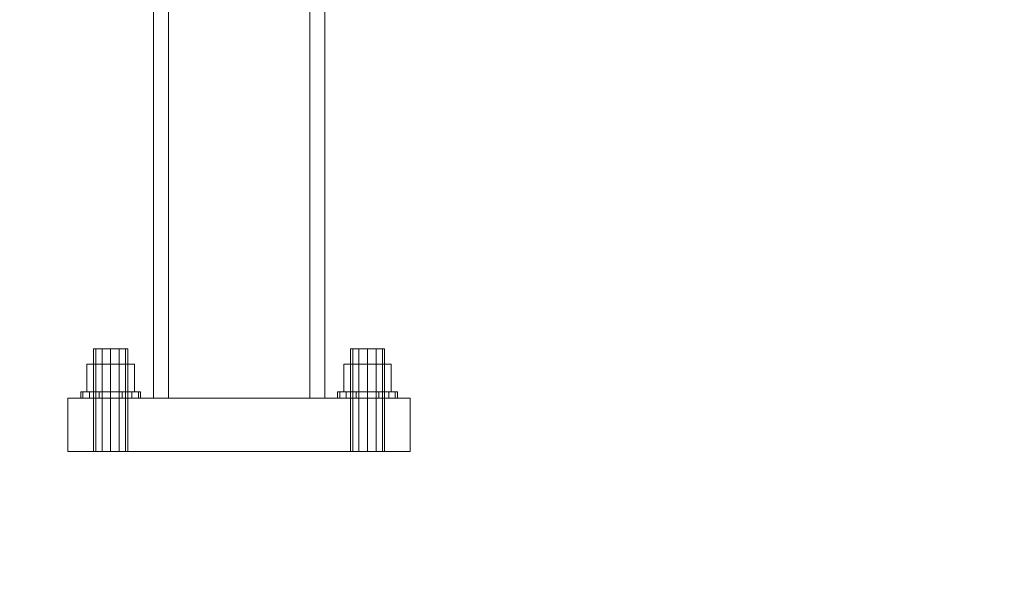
# Model space of a CAD drawing. Header units: millimetres. Extents: x -2233 to 61924, y -68080 to 6847.
# Tile 971 of 1022: x 60504 to 60964, y -55 to 202. Entities that reach past the tile are written whole.
import ezdxf

# ---------------------------------------------------------------- set-up
doc = ezdxf.new("R2010")
doc.units = ezdxf.units.MM
for name, color, linetype, lineweight in [('COTAS_P', 1, 'Continuous', 0), ('lateral_C04', 7, 'Continuous', 0), ('lateral_C08', 7, 'Continuous', 0)]:
    doc.layers.add(name, color=color, linetype=linetype, lineweight=lineweight)
doc.dimstyles.new('R19_100', dxfattribs={"dimtxt": 250, "dimasz": 150, "dimexe": 150, "dimexo": 80, "dimgap": 100, "dimtad": 1, "dimtih": 1, "dimtoh": 1, "dimdsep": 46, "dimcen": 0.09, "dimadec": 0, "dimazin": 0, "dimtfac": 1, "dimtdec": 4, "dimtofl": 0, "dimtmove": 0, "dimatfit": 3, "dimfxl": 1, "dimtolj": 1, "dimtzin": 0, "dimarcsym": 0})

# ---------------------------------------------------------------- blocks, each defined once
blk = doc.blocks.new('DIM_R27_33')
at = {"layer": 'COTAS_P'}
for p, q in [((857.9, 0), (857.9, -2500)), ((61924.13, 0), (61924.13, -2500)), ((857.9, -2500), (1007.9, -2455)), ((61924.13, -2500), (61774.13, -2455)), ((857.9, -2500), (61924.13, -2500)), ((857.9, -2500), (1007.9, -2545)), ((61924.13, -2500), (61774.13, -2545))]:
    blk.add_line(p, q, dxfattribs=at)
blk.add_text('61066.24 P', height=250, dxfattribs=at).set_placement((31391.02, -2400))

msp = doc.modelspace()

# ---------------------------------------------------------------- linework, layer by layer
at = {"layer": 'lateral_C04'}
for p, q in [((60566.134, 25), (60566.134, 271)), ((60573.134, 25), (60573.134, 271)), ((60639.134, 25), (60639.134, 271)), ((60646.134, 25), (60646.134, 271)), ((60539.206, 48), (60538.134, 48)), ((60538.134, 0), (60538.134, 48)), ((60542.134, 48), (60539.206, 48)), ((60539.206, 0), (60539.206, 48)), ((60546.134, 48), (60542.134, 48)), ((60542.134, 0), (60542.134, 48)), ((60546.134, 48), (60550.134, 48)), ((60546.134, 48), (60546.134, 0)), ((60550.134, 48), (60553.062, 48)), ((60550.134, 0), (60550.134, 48)), ((60553.062, 48), (60554.134, 48)), ((60553.062, 0), (60553.062, 48)), ((60554.134, 0), (60554.134, 48)), ((60659.206, 48), (60658.134, 48)), ((60658.134, 0), (60658.134, 48)), ((60662.134, 48), (60659.206, 48)), ((60659.206, 0), (60659.206, 48)), ((60666.134, 48), (60662.134, 48)), ((60662.134, 0), (60662.134, 48)), ((60666.134, 48), (60670.134, 48)), ((60666.134, 48), (60666.134, 0)), ((60670.134, 48), (60673.062, 48)), ((60670.134, 0), (60670.134, 48)), ((60673.062, 48), (60674.134, 48)), ((60673.062, 0), (60673.062, 48)), ((60674.134, 0), (60674.134, 48)), ((60546.134, 40.8), (60535.049, 40.8)), ((60535.049, 28), (60535.049, 40.8)), ((60546.134, 40.8), (60557.219, 40.8)), ((60546.134, 40.8), (60546.134, 28)), ((60557.219, 28), (60557.219, 40.8)), ((60666.134, 40.8), (60655.049, 40.8)), ((60655.049, 28), (60655.049, 40.8)), ((60666.134, 40.8), (60677.219, 40.8)), ((60666.134, 40.8), (60666.134, 28)), ((60677.219, 28), (60677.219, 40.8)), ((60533.2, 28), (60532.134, 28)), ((60532.134, 25), (60532.134, 28)), ((60536.234, 28), (60533.2, 28)), ((60533.2, 25), (60533.2, 28)), ((60546.134, 28), (60535.049, 28)), ((60540.776, 28), (60536.234, 28)), ((60536.234, 25), (60536.234, 28)), ((60546.134, 28), (60540.776, 28)), ((60540.776, 25), (60540.776, 28)), ((60546.134, 28), (60551.491, 28)), ((60546.134, 28), (60546.134, 25)), ((60557.219, 28), (60546.134, 28)), ((60551.491, 28), (60556.033, 28)), ((60551.491, 25), (60551.491, 28)), ((60556.033, 28), (60559.068, 28)), ((60556.033, 25), (60556.033, 28)), ((60559.068, 28), (60560.134, 28)), ((60559.068, 25), (60559.068, 28)), ((60560.134, 25), (60560.134, 28)), ((60653.2, 28), (60652.134, 28)), ((60652.134, 25), (60652.134, 28)), ((60656.234, 28), (60653.2, 28)), ((60653.2, 25), (60653.2, 28)), ((60666.134, 28), (60655.049, 28)), ((60660.776, 28), (60656.234, 28)), ((60656.234, 25), (60656.234, 28)), ((60666.134, 28), (60660.776, 28)), ((60660.776, 25), (60660.776, 28)), ((60666.134, 28), (60671.491, 28)), ((60666.134, 28), (60666.134, 25)), ((60677.219, 28), (60666.134, 28)), ((60671.491, 28), (60676.033, 28)), ((60671.491, 25), (60671.491, 28)), ((60676.033, 28), (60679.068, 28)), ((60676.033, 25), (60676.033, 28)), ((60679.068, 28), (60680.134, 28)), ((60679.068, 25), (60679.068, 28)), ((60680.134, 25), (60680.134, 28)), ((60686.134, 25), (60526.134, 25)), ((60526.134, 0), (60526.134, 25)), ((60533.2, 25), (60532.134, 25)), ((60536.234, 25), (60533.2, 25)), ((60540.776, 25), (60536.234, 25)), ((60546.134, 25), (60540.776, 25)), ((60551.491, 25), (60546.134, 25)), ((60551.491, 25), (60556.033, 25)), ((60556.033, 25), (60559.068, 25)), ((60559.068, 25), (60560.134, 25)), ((60573.134, 25), (60566.134, 25)), ((60639.134, 25), (60573.134, 25)), ((60646.134, 25), (60639.134, 25)), ((60653.2, 25), (60652.134, 25)), ((60656.234, 25), (60653.2, 25)), ((60660.776, 25), (60656.234, 25)), ((60666.134, 25), (60660.776, 25)), ((60671.491, 25), (60666.134, 25)), ((60671.491, 25), (60676.033, 25)), ((60676.033, 25), (60679.068, 25)), ((60679.068, 25), (60680.134, 25)), ((60686.134, 0), (60686.134, 25)), ((60686.134, 0), (60526.134, 0)), ((60539.206, 0), (60538.134, 0)), ((60542.134, 0), (60539.206, 0)), ((60546.134, 0), (60542.134, 0)), ((60550.134, 0), (60546.134, 0)), ((60550.134, 0), (60553.062, 0)), ((60553.062, 0), (60554.134, 0)), ((60659.206, 0), (60658.134, 0)), ((60662.134, 0), (60659.206, 0)), ((60666.134, 0), (60662.134, 0)), ((60670.134, 0), (60666.134, 0)), ((60670.134, 0), (60673.062, 0)), ((60673.062, 0), (60674.134, 0))]:
    msp.add_line(p, q, dxfattribs=at)
at = {"layer": 'lateral_C08'}
for p, q in [((60566.134, 25), (60566.134, 1052.038)), ((60573.134, 25), (60573.134, 1052.038)), ((60639.134, 25), (60639.134, 1052.038)), ((60646.134, 25), (60646.134, 1052.038)), ((60566.134, 25), (60566.134, 638.582)), ((60573.134, 25), (60573.134, 638.582)), ((60639.134, 25), (60639.134, 638.582)), ((60646.134, 25), (60646.134, 638.582)), ((60566.134, 25), (60566.134, 252.69)), ((60573.134, 25), (60573.134, 252.69)), ((60639.134, 25), (60639.134, 252.69)), ((60646.134, 25), (60646.134, 252.69)), ((60539.206, 48), (60538.134, 48)), ((60538.134, 0), (60538.134, 48)), ((60542.134, 48), (60539.206, 48)), ((60539.206, 0), (60539.206, 48)), ((60546.134, 48), (60542.134, 48)), ((60542.134, 0), (60542.134, 48)), ((60546.134, 48), (60550.134, 48)), ((60546.134, 48), (60546.134, 0)), ((60550.134, 48), (60553.062, 48)), ((60550.134, 0), (60550.134, 48)), ((60553.062, 48), (60554.134, 48)), ((60553.062, 0), (60553.062, 48)), ((60554.134, 0), (60554.134, 48)), ((60659.206, 48), (60658.134, 48)), ((60658.134, 0), (60658.134, 48)), ((60662.134, 48), (60659.206, 48)), ((60659.206, 0), (60659.206, 48)), ((60666.134, 48), (60662.134, 48)), ((60662.134, 0), (60662.134, 48)), ((60666.134, 48), (60670.134, 48)), ((60666.134, 48), (60666.134, 0)), ((60670.134, 48), (60673.062, 48)), ((60670.134, 0), (60670.134, 48)), ((60673.062, 48), (60674.134, 48)), ((60673.062, 0), (60673.062, 48)), ((60674.134, 0), (60674.134, 48)), ((60546.134, 40.8), (60535.049, 40.8)), ((60535.049, 28), (60535.049, 40.8)), ((60546.134, 40.8), (60557.219, 40.8)), ((60546.134, 40.8), (60546.134, 28)), ((60557.219, 28), (60557.219, 40.8)), ((60666.134, 40.8), (60655.049, 40.8)), ((60655.049, 28), (60655.049, 40.8)), ((60666.134, 40.8), (60677.219, 40.8)), ((60666.134, 40.8), (60666.134, 28)), ((60677.219, 28), (60677.219, 40.8)), ((60533.2, 28), (60532.134, 28)), ((60532.134, 25), (60532.134, 28)), ((60536.234, 28), (60533.2, 28)), ((60533.2, 25), (60533.2, 28)), ((60546.134, 28), (60535.049, 28)), ((60540.776, 28), (60536.234, 28)), ((60536.234, 25), (60536.234, 28)), ((60546.134, 28), (60540.776, 28)), ((60540.776, 25), (60540.776, 28)), ((60546.134, 28), (60551.491, 28)), ((60546.134, 28), (60546.134, 25)), ((60557.219, 28), (60546.134, 28)), ((60551.491, 28), (60556.033, 28)), ((60551.491, 25), (60551.491, 28)), ((60556.033, 28), (60559.068, 28)), ((60556.033, 25), (60556.033, 28)), ((60559.068, 28), (60560.134, 28)), ((60559.068, 25), (60559.068, 28)), ((60560.134, 25), (60560.134, 28)), ((60653.2, 28), (60652.134, 28)), ((60652.134, 25), (60652.134, 28)), ((60656.234, 28), (60653.2, 28)), ((60653.2, 25), (60653.2, 28)), ((60666.134, 28), (60655.049, 28)), ((60660.776, 28), (60656.234, 28)), ((60656.234, 25), (60656.234, 28)), ((60666.134, 28), (60660.776, 28)), ((60660.776, 25), (60660.776, 28)), ((60666.134, 28), (60671.491, 28)), ((60666.134, 28), (60666.134, 25)), ((60677.219, 28), (60666.134, 28)), ((60671.491, 28), (60676.033, 28)), ((60671.491, 25), (60671.491, 28)), ((60676.033, 28), (60679.068, 28)), ((60676.033, 25), (60676.033, 28)), ((60679.068, 28), (60680.134, 28)), ((60679.068, 25), (60679.068, 28)), ((60680.134, 25), (60680.134, 28)), ((60686.134, 25), (60526.134, 25)), ((60526.134, 0), (60526.134, 25)), ((60533.2, 25), (60532.134, 25)), ((60536.234, 25), (60533.2, 25)), ((60540.776, 25), (60536.234, 25)), ((60546.134, 25), (60540.776, 25)), ((60551.491, 25), (60546.134, 25)), ((60551.491, 25), (60556.033, 25)), ((60556.033, 25), (60559.068, 25)), ((60559.068, 25), (60560.134, 25)), ((60573.134, 25), (60566.134, 25)), ((60639.134, 25), (60573.134, 25)), ((60646.134, 25), (60639.134, 25)), ((60653.2, 25), (60652.134, 25)), ((60656.234, 25), (60653.2, 25)), ((60660.776, 25), (60656.234, 25)), ((60666.134, 25), (60660.776, 25)), ((60671.491, 25), (60666.134, 25)), ((60671.491, 25), (60676.033, 25)), ((60676.033, 25), (60679.068, 25)), ((60679.068, 25), (60680.134, 25)), ((60686.134, 0), (60686.134, 25)), ((60686.134, 0), (60526.134, 0)), ((60539.206, 0), (60538.134, 0)), ((60542.134, 0), (60539.206, 0)), ((60546.134, 0), (60542.134, 0)), ((60550.134, 0), (60546.134, 0)), ((60550.134, 0), (60553.062, 0)), ((60553.062, 0), (60554.134, 0)), ((60659.206, 0), (60658.134, 0)), ((60662.134, 0), (60659.206, 0)), ((60666.134, 0), (60662.134, 0)), ((60670.134, 0), (60666.134, 0)), ((60670.134, 0), (60673.062, 0)), ((60673.062, 0), (60674.134, 0))]:
    msp.add_line(p, q, dxfattribs=at)

# ---------------------------------------------------------------- dimensions: what is measured, and where the dimension line sits
at = {"layer": 'COTAS_P'}
dim = msp.add_aligned_dim(p1=(857.898, 0), p2=(61924.134, 0), distance=-2500, text='<> P', dimstyle='R19_100', dxfattribs=at)
dim.commit()
dim.dimension.update_dxf_attribs({"geometry": 'DIM_R27_33', "text_midpoint": (31391.016, -2500)})

doc.saveas('drawing.dxf')
